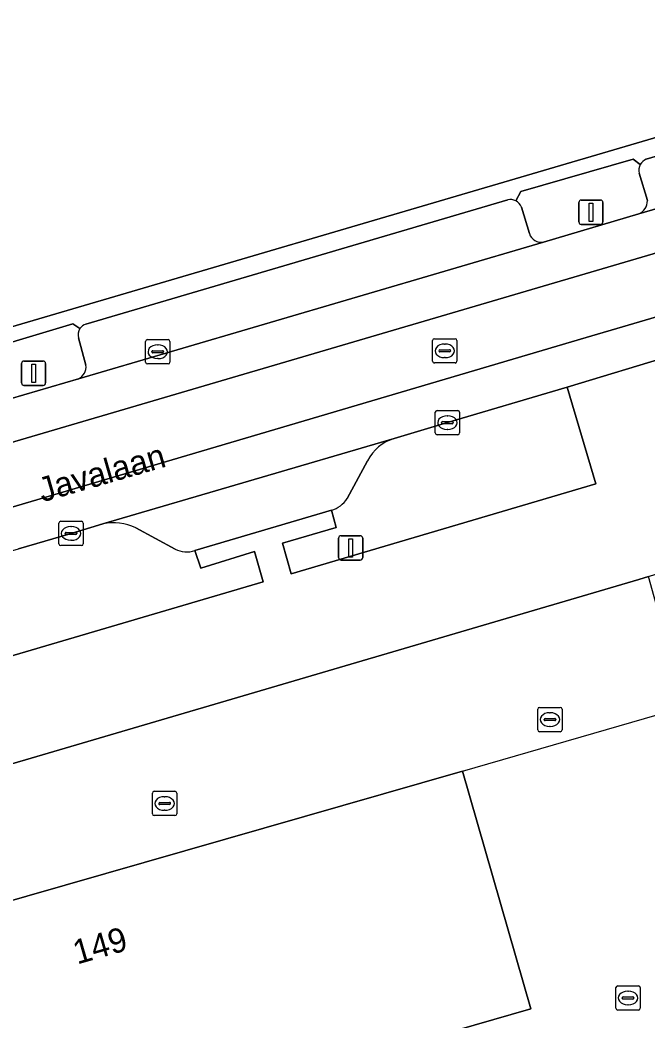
# Model space of a CAD drawing. Extents: x 162417 to 163722, y 384268 to 385417.
# Drawn here: x 162892.62 to 162918.44, y 384548.39 to 384589.56 of the extents above; entities that cross this region are included whole.
import ezdxf

# ---------------------------------------------------------------- set-up
doc = ezdxf.new("R2010")
doc.units = 0
for name, color, linetype in [('IMGEO_Gemengd_bos', 7, 'Continuous'), ('IMGEO_Groenvoorziening', 7, 'Continuous'), ('IMGEO_Hek', 7, 'Continuous'), ('IMGEO_Kolk', 7, 'Continuous'), ('IMGEO_Lichtmast', 7, 'Continuous'), ('IMGEO_Openbare_ruimte_label', 7, 'Continuous'), ('IMGEO_Pand', 7, 'Continuous'), ('IMGEO_Pand_nummerreeks', 7, 'Continuous'), ('IMGEO_Parkeervlak_open', 7, 'Continuous'), ('IMGEO_Rijbaan_lokaal_gesloten', 7, 'Continuous'), ('IMGEO_Rijbaan_lokaal_open', 7, 'Continuous'), ('IMGEO_Rioolput', 7, 'Continuous'), ('IMGEO_Voetpad_open', 7, 'Continuous')]:
    doc.layers.add(name, color=color, linetype=linetype)

msp = doc.modelspace()

# ---------------------------------------------------------------- linework, layer by layer
at = {"layer": 'IMGEO_Gemengd_bos'}
msp.add_lwpolyline([(162866.154, 384569.262), (162941.602, 384591.456), (163009.008, 384611.181), (163006.69, 384615.662), (163003.991, 384618.818), (163002.697, 384619.907), (163000, 384618.654), (162995.13, 384616.583), (162979.595, 384632.854), (162981.791, 384639.488), (162971.484, 384638.97), (162955.168, 384637.708), (162946.234, 384636.751), (162938.289, 384635.726), (162920.416, 384632.631), (162914.548, 384631.254), (162900.32, 384627.537), (162888.661, 384624.16), (162875.739, 384620.417), (162868.975, 384613.012)], dxfattribs=at)
at = {"layer": 'IMGEO_Groenvoorziening'}
for points in [[(162918.121, 384583.612), (162917.827, 384583.835), (162913.21, 384582.498), (162913.006, 384582.121)], [(162918.414, 384582.129), (162918.083, 384583.253)], [(162913.235, 384581.862), (162913.566, 384580.777)], [(162914.148, 384580.425), (162918.068, 384581.589)], [(162895.082, 384576.863), (162894.79, 384577.065), (162890.081, 384575.654), (162889.915, 384575.362)], [(162895.331, 384575.363), (162895.029, 384576.483)], [(162891.073, 384573.645), (162895.022, 384574.797)], [(162905.425, 384569.393), (162905.626, 384568.681), (162903.413, 384568.044), (162903.771, 384566.782), (162916.3, 384570.475), (162915.12, 384574.454)], [(162915.12, 384574.454), (162910.195, 384572.997), (162908.005, 384572.344)], [(162906.911, 384571.432), (162906.076, 384569.875)], [(162896.029, 384568.828), (162894.721, 384568.439), (162892.561, 384567.808)], [(162898.997, 384567.798), (162897.38, 384568.664)], [(162889.797, 384564.797), (162889.998, 384564.062), (162887.777, 384563.449), (162888.138, 384562.19), (162902.619, 384566.445), (162902.261, 384567.694)], [(162902.261, 384567.694), (162900.05, 384567.014), (162899.812, 384567.734)]]:
    msp.add_lwpolyline(points, dxfattribs=at)
for centre, radius, start, end in [((162918.532, 384583.387), 0.468, 151.2964, 196.6191), ((162912.773, 384581.684), 0.495, 21.0296, 61.9347), ((162917.849, 384582.11), 0.565, 292.7661, 1.9352), ((162914.047, 384580.915), 0.501, 196.0546, 281.6134), ((162895.469, 384576.615), 0.46, 147.4011, 196.7189), ((162894.791, 384575.29), 0.545, 295.0612, 7.6753), ((162908.54, 384570.59), 1.834, 106.966, 152.6658), ((162905.098, 384570.515), 1.169, 286.2401, 326.7924), ((162896.476, 384566.861), 2.017, 63.3608, 102.7965), ((162899.48, 384568.732), 1.052, 242.6428, 288.377)]:
    msp.add_arc(centre, radius, start, end, dxfattribs=at)
at = {"layer": 'IMGEO_Hek'}
msp.add_lwpolyline([(162910.81, 384558.667), (162919.95, 384561.313)], dxfattribs=at)
at = {"layer": 'IMGEO_Kolk'}
for p, q in [((162897.785, 384575.486), (162897.785, 384576.338)), ((162897.86, 384576.412), (162898.712, 384576.412)), ((162898.273, 384576.192), (162898.298, 384576.192)), ((162898.786, 384576.338), (162898.786, 384575.486)), ((162898.044, 384575.906), (162898.044, 384575.918)), ((162898.482, 384575.869), (162898.084, 384575.869)), ((162898.087, 384575.955), (162898.485, 384575.955)), ((162898.296, 384575.632), (162898.271, 384575.632)), ((162898.528, 384575.918), (162898.528, 384575.906)), ((162898.712, 384575.412), (162897.86, 384575.412)), ((162909.694, 384572.571), (162909.694, 384573.423)), ((162909.769, 384573.497), (162910.621, 384573.497)), ((162910.182, 384573.277), (162910.207, 384573.277)), ((162910.695, 384573.423), (162910.695, 384572.571)), ((162909.953, 384572.991), (162909.953, 384573.003)), ((162910.391, 384572.954), (162909.993, 384572.954)), ((162909.996, 384573.04), (162910.394, 384573.04)), ((162910.437, 384573.003), (162910.437, 384572.991)), ((162910.621, 384572.497), (162909.769, 384572.497)), ((162910.205, 384572.717), (162910.18, 384572.717)), ((162894.22, 384568.013), (162894.22, 384568.865)), ((162894.295, 384568.939), (162895.147, 384568.939)), ((162894.708, 384568.719), (162894.733, 384568.719)), ((162895.221, 384568.865), (162895.221, 384568.013)), ((162894.479, 384568.433), (162894.479, 384568.445)), ((162894.917, 384568.396), (162894.519, 384568.396)), ((162894.522, 384568.482), (162894.92, 384568.482)), ((162894.963, 384568.445), (162894.963, 384568.433)), ((162895.147, 384567.939), (162894.295, 384567.939)), ((162894.731, 384568.159), (162894.706, 384568.159)), ((162913.984, 384561.285), (162914.836, 384561.285)), ((162913.909, 384560.359), (162913.909, 384561.211)), ((162914.211, 384560.828), (162914.609, 384560.828)), ((162914.397, 384561.065), (162914.422, 384561.065)), ((162914.91, 384561.211), (162914.91, 384560.359)), ((162914.168, 384560.779), (162914.168, 384560.791)), ((162914.606, 384560.742), (162914.208, 384560.742)), ((162914.42, 384560.505), (162914.395, 384560.505)), ((162914.652, 384560.791), (162914.652, 384560.779)), ((162914.836, 384560.285), (162913.984, 384560.285)), ((162898.065, 384556.906), (162898.065, 384557.758)), ((162898.14, 384557.832), (162898.992, 384557.832)), ((162898.553, 384557.612), (162898.578, 384557.612)), ((162899.066, 384557.758), (162899.066, 384556.906)), ((162898.324, 384557.326), (162898.324, 384557.338)), ((162898.762, 384557.289), (162898.364, 384557.289)), ((162898.367, 384557.375), (162898.765, 384557.375)), ((162898.808, 384557.338), (162898.808, 384557.326)), ((162898.992, 384556.832), (162898.14, 384556.832)), ((162898.576, 384557.052), (162898.551, 384557.052)), ((162917.121, 384548.907), (162917.121, 384549.759)), ((162917.196, 384549.833), (162918.048, 384549.833)), ((162918.122, 384549.759), (162918.122, 384548.907)), ((162917.38, 384549.327), (162917.38, 384549.339)), ((162917.818, 384549.29), (162917.42, 384549.29)), ((162917.423, 384549.376), (162917.821, 384549.376)), ((162917.609, 384549.613), (162917.634, 384549.613)), ((162917.864, 384549.339), (162917.864, 384549.327)), ((162917.632, 384549.053), (162917.607, 384549.053)), ((162918.048, 384548.833), (162917.196, 384548.833))]:
    msp.add_line(p, q, dxfattribs=at)
for points in [[(162897.785, 384575.486), (162897.785, 384576.338)], [(162897.86, 384576.412), (162898.712, 384576.412)], [(162898.786, 384576.338), (162898.786, 384575.486)], [(162898.712, 384575.412), (162897.86, 384575.412)], [(162909.694, 384572.571), (162909.694, 384573.423)], [(162909.769, 384573.497), (162910.621, 384573.497)], [(162910.695, 384573.423), (162910.695, 384572.571)], [(162910.621, 384572.497), (162909.769, 384572.497)], [(162894.22, 384568.013), (162894.22, 384568.865)], [(162894.295, 384568.939), (162895.147, 384568.939)], [(162895.221, 384568.865), (162895.221, 384568.013)], [(162895.147, 384567.939), (162894.295, 384567.939)], [(162913.984, 384561.285), (162914.836, 384561.285)], [(162913.909, 384560.359), (162913.909, 384561.211)], [(162914.91, 384561.211), (162914.91, 384560.359)], [(162914.836, 384560.285), (162913.984, 384560.285)], [(162898.065, 384556.906), (162898.065, 384557.758)], [(162898.14, 384557.832), (162898.992, 384557.832)], [(162899.066, 384557.758), (162899.066, 384556.906)], [(162898.992, 384556.832), (162898.14, 384556.832)], [(162917.121, 384548.907), (162917.121, 384549.759)], [(162917.196, 384549.833), (162918.048, 384549.833)], [(162918.122, 384549.759), (162918.122, 384548.907)], [(162918.048, 384548.833), (162917.196, 384548.833)]]:
    msp.add_lwpolyline(points, dxfattribs=at)
for centre, radius, start, end in [((162897.862, 384576.336), 0.0765, 91.552, 178.448), ((162897.862, 384576.336), 0.0765, 91.552, 178.448), ((162898.71, 384576.336), 0.0765, 1.552, 88.448), ((162898.71, 384576.336), 0.0765, 1.552, 88.448), ((162898.084, 384575.915), 0.0403, 85.8775, 175.7526), ((162898.081, 384575.905), 0.0366, 178.938, 274.7102), ((162898.485, 384575.912), 0.043, 264.8664, 352.4533), ((162898.489, 384575.917), 0.0386, 1.7309, 96.639), ((162897.862, 384575.488), 0.0765, 181.552, 268.448), ((162897.862, 384575.488), 0.0765, 181.552, 268.448), ((162898.71, 384575.488), 0.0765, 271.552, 358.448), ((162898.71, 384575.488), 0.0765, 271.552, 358.448), ((162909.771, 384573.421), 0.0765, 91.552, 178.448), ((162909.771, 384573.421), 0.0765, 91.552, 178.448), ((162910.619, 384573.421), 0.0765, 1.552, 88.448), ((162910.619, 384573.421), 0.0765, 1.552, 88.448), ((162909.993, 384573), 0.0403, 85.8775, 175.7526), ((162909.99, 384572.99), 0.0366, 178.938, 274.7102), ((162910.394, 384572.997), 0.043, 264.8664, 352.4533), ((162910.398, 384573.002), 0.0386, 1.7309, 96.639), ((162909.771, 384572.573), 0.0765, 181.552, 268.448), ((162909.771, 384572.573), 0.0765, 181.552, 268.448), ((162910.619, 384572.573), 0.0765, 271.552, 358.448), ((162910.619, 384572.573), 0.0765, 271.552, 358.448), ((162894.297, 384568.863), 0.0765, 91.552, 178.448), ((162894.297, 384568.863), 0.0765, 91.552, 178.448), ((162895.145, 384568.863), 0.0765, 1.552, 88.448), ((162895.145, 384568.863), 0.0765, 1.552, 88.448), ((162894.519, 384568.442), 0.0403, 85.8775, 175.7526), ((162894.516, 384568.432), 0.0366, 178.938, 274.7102), ((162894.92, 384568.439), 0.043, 264.8664, 352.4533), ((162894.924, 384568.444), 0.0386, 1.7309, 96.639), ((162894.297, 384568.015), 0.0765, 181.552, 268.448), ((162894.297, 384568.015), 0.0765, 181.552, 268.448), ((162895.145, 384568.015), 0.0765, 271.552, 358.448), ((162895.145, 384568.015), 0.0765, 271.552, 358.448), ((162913.986, 384561.209), 0.0765, 91.552, 178.448), ((162913.986, 384561.209), 0.0765, 91.552, 178.448), ((162914.834, 384561.209), 0.0765, 1.552, 88.448), ((162914.834, 384561.209), 0.0765, 1.552, 88.448), ((162914.208, 384560.788), 0.0403, 85.8775, 175.7526), ((162914.613, 384560.79), 0.0386, 1.7309, 96.639), ((162914.205, 384560.778), 0.0366, 178.938, 274.7102), ((162914.609, 384560.785), 0.043, 264.8664, 352.4533), ((162913.986, 384560.361), 0.0765, 181.552, 268.448), ((162913.986, 384560.361), 0.0765, 181.552, 268.448), ((162914.834, 384560.361), 0.0765, 271.552, 358.448), ((162914.834, 384560.361), 0.0765, 271.552, 358.448), ((162898.142, 384557.756), 0.0765, 91.552, 178.448), ((162898.142, 384557.756), 0.0765, 91.552, 178.448), ((162898.99, 384557.756), 0.0765, 1.552, 88.448), ((162898.99, 384557.756), 0.0765, 1.552, 88.448), ((162898.364, 384557.335), 0.0403, 85.8775, 175.7526), ((162898.361, 384557.325), 0.0366, 178.938, 274.7102), ((162898.765, 384557.332), 0.043, 264.8664, 352.4533), ((162898.769, 384557.337), 0.0386, 1.7309, 96.639), ((162898.142, 384556.908), 0.0765, 181.552, 268.448), ((162898.142, 384556.908), 0.0765, 181.552, 268.448), ((162898.99, 384556.908), 0.0765, 271.552, 358.448), ((162898.99, 384556.908), 0.0765, 271.552, 358.448), ((162917.198, 384549.757), 0.0765, 91.552, 178.448), ((162917.198, 384549.757), 0.0765, 91.552, 178.448), ((162918.046, 384549.757), 0.0765, 1.552, 88.448), ((162918.046, 384549.757), 0.0765, 1.552, 88.448), ((162917.42, 384549.336), 0.0403, 85.8775, 175.7526), ((162917.417, 384549.326), 0.0366, 178.938, 274.7102), ((162917.821, 384549.333), 0.043, 264.8664, 352.4533), ((162917.825, 384549.338), 0.0386, 1.7309, 96.639), ((162917.198, 384548.909), 0.0765, 181.552, 268.448), ((162917.198, 384548.909), 0.0765, 181.552, 268.448), ((162918.046, 384548.909), 0.0765, 271.552, 358.448), ((162918.046, 384548.909), 0.0765, 271.552, 358.448)]:
    msp.add_arc(centre, radius, start, end, dxfattribs=at)
for centre, major_axis, ratio, start_param, end_param in [((162898.272, 384575.912), (-0.387, 0.002), 0.722429, 4.712389, 7.853982), ((162898.297, 384575.912), (-0.39, 0.002), 0.717154, 1.570796, 4.712389), ((162910.181, 384572.997), (-0.387, 0.002), 0.722429, 4.712389, 7.853982), ((162910.206, 384572.997), (-0.39, 0.002), 0.717154, 1.570796, 4.712389), ((162894.707, 384568.439), (-0.387, 0.002), 0.722429, 4.712389, 7.853982), ((162894.732, 384568.439), (-0.39, 0.002), 0.717154, 1.570796, 4.712389), ((162914.396, 384560.785), (-0.387, 0.002), 0.722429, 4.712389, 7.853982), ((162914.421, 384560.785), (-0.39, 0.002), 0.717154, 1.570796, 4.712389), ((162898.552, 384557.332), (-0.387, 0.002), 0.722429, 4.712389, 7.853982), ((162898.577, 384557.332), (-0.39, 0.002), 0.717154, 1.570796, 4.712389), ((162917.608, 384549.333), (-0.387, 0.002), 0.722429, 4.712389, 7.853982), ((162917.633, 384549.333), (-0.39, 0.002), 0.717154, 1.570796, 4.712389)]:
    msp.add_ellipse(centre, major_axis=major_axis, ratio=ratio, start_param=start_param, end_param=end_param, dxfattribs=at)
at = {"layer": 'IMGEO_Lichtmast'}
for p, q in [((162915.597, 384581.251), (162915.597, 384582.051)), ((162915.597, 384582.051), (162915.597, 384581.251)), ((162915.697, 384582.151), (162916.487, 384582.151)), ((162916.487, 384582.151), (162915.697, 384582.151)), ((162916.587, 384582.051), (162916.587, 384581.251)), ((162916.587, 384581.251), (162916.587, 384582.051)), ((162916.487, 384581.151), (162915.697, 384581.151)), ((162915.697, 384581.151), (162916.487, 384581.151)), ((162892.684, 384574.628), (162892.684, 384575.428)), ((162892.684, 384575.428), (162892.684, 384574.628)), ((162892.784, 384575.528), (162893.574, 384575.528)), ((162893.574, 384575.528), (162892.784, 384575.528)), ((162893.674, 384575.428), (162893.674, 384574.628)), ((162893.674, 384574.628), (162893.674, 384575.428)), ((162893.574, 384574.528), (162892.784, 384574.528)), ((162892.784, 384574.528), (162893.574, 384574.528)), ((162905.721, 384567.444), (162905.721, 384568.244)), ((162905.721, 384568.244), (162905.721, 384567.444)), ((162905.821, 384568.344), (162906.611, 384568.344)), ((162906.611, 384568.344), (162905.821, 384568.344)), ((162906.711, 384568.244), (162906.711, 384567.444)), ((162906.711, 384567.444), (162906.711, 384568.244)), ((162906.611, 384567.344), (162905.821, 384567.344)), ((162905.821, 384567.344), (162906.611, 384567.344))]:
    msp.add_line(p, q, dxfattribs=at)
for points in [[(162916.017, 384582.026), (162916.167, 384582.026), (162916.167, 384581.276), (162916.017, 384581.276), (162916.017, 384582.026)], [(162893.104, 384575.403), (162893.254, 384575.403), (162893.254, 384574.653), (162893.104, 384574.653), (162893.104, 384575.403)], [(162906.141, 384568.219), (162906.291, 384568.219), (162906.291, 384567.469), (162906.141, 384567.469), (162906.141, 384568.219)]]:
    msp.add_lwpolyline(points, dxfattribs=at)
for centre, start, end in [((162915.697, 384582.051), 90, 180), ((162915.697, 384582.051), 90, 180), ((162916.487, 384582.051), 0, 90), ((162916.487, 384582.051), 360, 90), ((162915.697, 384581.251), 180, 270), ((162915.697, 384581.251), 180, 270), ((162916.487, 384581.251), 270, 0), ((162916.487, 384581.251), 270, 0), ((162892.784, 384575.428), 90, 180), ((162892.784, 384575.428), 90, 180), ((162893.574, 384575.428), 0, 90), ((162893.574, 384575.428), 360, 90), ((162892.784, 384574.628), 180, 270), ((162892.784, 384574.628), 180, 270), ((162893.574, 384574.628), 270, 0), ((162893.574, 384574.628), 270, 0), ((162905.821, 384568.244), 90, 180), ((162905.821, 384568.244), 90, 180), ((162906.611, 384568.244), 0, 90), ((162906.611, 384568.244), 360, 90), ((162905.821, 384567.444), 180, 270), ((162905.821, 384567.444), 180, 270), ((162906.611, 384567.444), 270, 0), ((162906.611, 384567.444), 270, 0)]:
    msp.add_arc(centre, 0.1, start, end, dxfattribs=at)
at = {"layer": 'IMGEO_Pand'}
msp.add_lwpolyline([(162879.794, 384549.759), (162883.663, 384536.285), (162910.835, 384544.088), (162909.775, 384547.78), (162913.62, 384548.884), (162910.81, 384558.667)], close=True, dxfattribs=at)
at = {"layer": 'IMGEO_Parkeervlak_open'}
for points in [[(162935.751, 384588.945), (162918.372, 384583.828)], [(162918.068, 384581.589), (162937.234, 384587.201)], [(162918.083, 384583.253), (162918.414, 384582.129)], [(162912.675, 384582.166), (162895.329, 384577.053)], [(162913.566, 384580.777), (162913.235, 384581.862)], [(162895.022, 384574.797), (162914.148, 384580.425)], [(162895.029, 384576.483), (162895.331, 384575.363)], [(162908.005, 384572.344), (162896.029, 384568.828)], [(162906.076, 384569.875), (162906.911, 384571.432)], [(162899.812, 384567.734), (162905.425, 384569.393)], [(162897.38, 384568.664), (162898.997, 384567.798)]]:
    msp.add_lwpolyline(points, dxfattribs=at)
for centre, radius, start, end in [((162918.532, 384583.387), 0.468, 151.2964, 196.6191), ((162918.533, 384583.387), 0.47, 110.0714, 151.3564), ((162912.779, 384581.693), 0.484, 62.0902, 102.4258), ((162912.773, 384581.684), 0.495, 21.0296, 61.9347), ((162917.849, 384582.11), 0.565, 292.7661, 1.9352), ((162914.047, 384580.915), 0.501, 196.0546, 281.6134), ((162895.469, 384576.615), 0.46, 147.4011, 196.7189), ((162895.466, 384576.619), 0.455, 107.5513, 147.5859), ((162894.791, 384575.29), 0.545, 295.0612, 7.6753), ((162908.54, 384570.59), 1.834, 106.966, 152.6658), ((162905.098, 384570.515), 1.169, 286.2401, 326.7924), ((162896.476, 384566.861), 2.017, 63.3608, 102.7965), ((162899.48, 384568.732), 1.052, 242.6428, 288.377)]:
    msp.add_arc(centre, radius, start, end, dxfattribs=at)
at = {"layer": 'IMGEO_Rijbaan_lokaal_gesloten'}
for points in [[(162983.624, 384599.009), (162983.1, 384600.745), (162982.371, 384600.522), (162964.168, 384595.169), (162960.264, 384594.007), (162941.154, 384588.371), (162937.234, 384587.201), (162918.068, 384581.589), (162914.148, 384580.425), (162895.022, 384574.797), (162891.073, 384573.645), (162873.19, 384568.402), (162873.708, 384566.717), (162943.494, 384587.243)], [(162983.823, 384594.667), (162984.844, 384594.943), (162984.351, 384596.62), (162915.904, 384576.492), (162874.476, 384564.25), (162874.94, 384562.642), (162876.273, 384563.03), (162880.383, 384564.226), (162892.561, 384567.808), (162894.721, 384568.439), (162896.029, 384568.828), (162908.005, 384572.344), (162910.195, 384572.997), (162915.12, 384574.454), (162919.455, 384575.77), (162920.049, 384575.934)]]:
    msp.add_lwpolyline(points, close=True, dxfattribs=at)
at = {"layer": 'IMGEO_Rijbaan_lokaal_open'}
msp.add_lwpolyline([(162984.351, 384596.62), (162983.624, 384599.009), (162943.494, 384587.243), (162873.708, 384566.717), (162874.476, 384564.25), (162915.904, 384576.492)], close=True, dxfattribs=at)
at = {"layer": 'IMGEO_Rioolput'}
for p, q in [((162909.661, 384576.45), (162910.513, 384576.45)), ((162909.586, 384575.524), (162909.586, 384576.376)), ((162910.074, 384576.23), (162910.099, 384576.23)), ((162910.587, 384576.376), (162910.587, 384575.524)), ((162909.845, 384575.944), (162909.845, 384575.956)), ((162910.283, 384575.907), (162909.885, 384575.907)), ((162909.888, 384575.993), (162910.286, 384575.993)), ((162910.097, 384575.67), (162910.072, 384575.67)), ((162910.329, 384575.956), (162910.329, 384575.944)), ((162910.513, 384575.45), (162909.661, 384575.45))]:
    msp.add_line(p, q, dxfattribs=at)
for points in [[(162909.661, 384576.45), (162910.513, 384576.45)], [(162909.586, 384575.524), (162909.586, 384576.376)], [(162910.587, 384576.376), (162910.587, 384575.524)], [(162910.513, 384575.45), (162909.661, 384575.45)]]:
    msp.add_lwpolyline(points, dxfattribs=at)
for centre, radius, start, end in [((162909.663, 384576.374), 0.0765, 91.552, 178.448), ((162909.663, 384576.374), 0.0765, 91.552, 178.448), ((162910.511, 384576.374), 0.0765, 1.552, 88.448), ((162910.511, 384576.374), 0.0765, 1.552, 88.448), ((162909.885, 384575.953), 0.0403, 85.8775, 175.7526), ((162909.882, 384575.943), 0.0366, 178.938, 274.7102), ((162910.286, 384575.95), 0.043, 264.8664, 352.4533), ((162910.29, 384575.955), 0.0386, 1.7309, 96.639), ((162909.663, 384575.526), 0.0765, 181.552, 268.448), ((162909.663, 384575.526), 0.0765, 181.552, 268.448), ((162910.511, 384575.526), 0.0765, 271.552, 358.448), ((162910.511, 384575.526), 0.0765, 271.552, 358.448)]:
    msp.add_arc(centre, radius, start, end, dxfattribs=at)
for centre, major_axis, ratio, start_param, end_param in [((162910.073, 384575.95), (-0.387, 0.002), 0.722429, 4.712389, 7.853982), ((162910.098, 384575.95), (-0.39, 0.002), 0.717154, 1.570796, 4.712389)]:
    msp.add_ellipse(centre, major_axis=major_axis, ratio=ratio, start_param=start_param, end_param=end_param, dxfattribs=at)
at = {"layer": 'IMGEO_Voetpad_open'}
for points in [[(163078.9, 384630.699), (163095.32, 384635.564), (163094.93, 384636.862), (163092.182, 384636.029), (163092.282, 384635.6), (163089.445, 384634.734), (163089.305, 384635.155), (163086.995, 384634.517), (163087.124, 384634.103), (163084.162, 384633.239), (163084.026, 384633.633), (163072.634, 384630.321), (163071.285, 384629.929), (163059.496, 384626.501), (163059.076, 384626.379), (163055.707, 384625.083), (163054.021, 384624.541), (163049.782, 384623.112), (163011.049, 384611.778), (163009.008, 384611.181), (162941.602, 384591.456), (162866.154, 384569.262), (162844.124, 384562.781), (162821.19, 384556.034)], [(162876.495, 384550.852), (162876.859, 384550.963), (162881.515, 384552.386), (162880.611, 384555.539), (162889.014, 384558.009), (162918.058, 384566.545), (162918.465, 384566.665), (162921.625, 384567.667), (162980.476, 384585.002), (162980.55, 384584.921), (162982.886, 384585.615), (162993.057, 384588.616), (163000, 384590.665), (163060.817, 384608.613), (163062.306, 384609.052), (163068.064, 384610.752), (163070.366, 384611.532), (163089.619, 384617.266), (163147.98, 384634.644)], [(162918.372, 384583.828), (162935.751, 384588.945)], [(162913.006, 384582.121), (162913.21, 384582.498), (162917.827, 384583.835), (162918.121, 384583.612)], [(162895.329, 384577.053), (162912.675, 384582.166)], [(162889.915, 384575.362), (162890.081, 384575.654), (162894.79, 384577.065), (162895.082, 384576.863)], [(162919.455, 384575.77), (162915.12, 384574.454), (162916.3, 384570.475), (162903.771, 384566.782), (162903.413, 384568.044), (162905.626, 384568.681), (162905.425, 384569.393), (162899.812, 384567.734), (162900.05, 384567.014), (162902.261, 384567.694), (162902.619, 384566.445), (162888.138, 384562.19), (162887.777, 384563.449), (162889.998, 384564.062), (162889.797, 384564.797), (162884.178, 384563.143), (162884.411, 384562.446), (162886.646, 384563.083), (162887.001, 384561.832), (162875.496, 384558.453), (162874.334, 384562.447), (162873.928, 384562.334)], [(162924.649, 384544.377), (162919.95, 384561.313), (162918.465, 384566.665), (162918.058, 384566.545), (162889.014, 384558.009), (162889.895, 384554.947), (162881.515, 384552.386), (162876.859, 384550.963), (162876.495, 384550.852), (162877.914, 384545.97)]]:
    msp.add_lwpolyline(points, dxfattribs=at)
msp.add_lwpolyline([(162910.835, 384544.088), (162883.663, 384536.285), (162879.794, 384549.759), (162910.81, 384558.667), (162913.62, 384548.884), (162909.775, 384547.78)], close=True, dxfattribs=at)
for centre, radius, start, end in [((162918.533, 384583.387), 0.47, 110.0714, 151.3564), ((162912.779, 384581.693), 0.484, 62.0902, 102.4258), ((162895.466, 384576.619), 0.455, 107.5513, 147.5859)]:
    msp.add_arc(centre, radius, start, end, dxfattribs=at)

# ---------------------------------------------------------------- texts
at = {"layer": 'IMGEO_Openbare_ruimte_label'}
msp.add_text('Javalaan', height=1, rotation=16.0792, dxfattribs=at).set_placement((162893.543, 384569.718))
at = {"layer": 'IMGEO_Pand_nummerreeks'}
msp.add_text('149', height=1, rotation=16.0244, dxfattribs=at).set_placement((162894.971, 384550.705))

doc.saveas('drawing.dxf')
